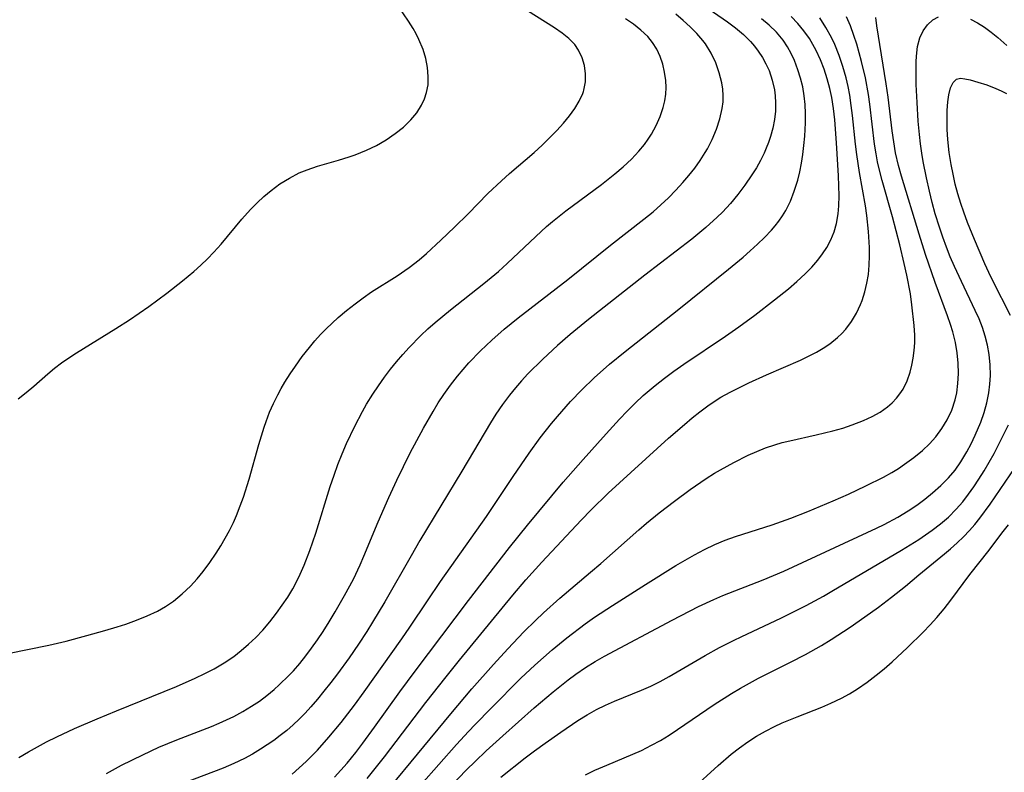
# Model space of a CAD drawing. Header units: inches. Extents: x 1073367 to 1082519, y 1569854 to 1574957.
# Tile 531 of 565: x 1080062 to 1080227, y 1573730 to 1573856. Entities that reach past the tile are written whole.
import ezdxf

# ---------------------------------------------------------------- set-up
doc = ezdxf.new("R2010")
doc.units = ezdxf.units.IN
doc.header["$MEASUREMENT"] = 0
doc.layers.add('CGG_CurvaNivelLidar_v1', color=7, linetype='Continuous', lineweight=30, true_color=0x008008)

msp = doc.modelspace()

# ---------------------------------------------------------------- linework, layer by layer
at = {"layer": 'CGG_CurvaNivelLidar_v1'}
for points in [[(1080056.9275, 1573749.1977, 77.5), (1080067.1873, 1573751.2484, 77.5), (1080070.0918, 1573751.9388, 77.5), (1080073.5591, 1573752.855, 77.5), (1080076.5519, 1573753.7096, 77.5), (1080078.6014, 1573754.3345, 77.5), (1080080.0444, 1573754.805, 77.5), (1080081.8695, 1573755.4504, 77.5), (1080083.6527, 1573756.1651, 77.5), (1080085.3744, 1573756.9826, 77.5), (1080086.7419, 1573757.7656, 77.5), (1080088.043, 1573758.6488, 77.5), (1080089.5118, 1573759.8424, 77.5), (1080090.8879, 1573761.1554, 77.5), (1080092.0039, 1573762.3605, 77.5), (1080093.0606, 1573763.6277, 77.5), (1080094.1765, 1573765.1168, 77.5), (1080095.2238, 1573766.6637, 77.5), (1080096.0072, 1573767.9229, 77.5), (1080096.7502, 1573769.2088, 77.5), (1080097.4509, 1573770.52, 77.5), (1080098.1047, 1573771.8564, 77.5), (1080098.6262, 1573773.029, 77.5), (1080099.2576, 1573774.6157, 77.5), (1080099.7878, 1573776.1003, 77.5), (1080100.7422, 1573779.1138, 77.5), (1080102.3636, 1573784.9148, 77.5), (1080103.2575, 1573787.8302, 77.5), (1080103.5901, 1573788.798, 77.5), (1080104.1719, 1573790.3166, 77.5), (1080104.8197, 1573791.8055, 77.5), (1080105.5345, 1573793.2616, 77.5), (1080106.1208, 1573794.3385, 77.5), (1080106.7426, 1573795.3959, 77.5), (1080107.599, 1573796.7481, 77.5), (1080108.4971, 1573798.0744, 77.5), (1080109.6389, 1573799.6571, 77.5), (1080110.8406, 1573801.1937, 77.5), (1080111.7686, 1573802.2854, 77.5), (1080112.732, 1573803.346, 77.5), (1080113.6846, 1573804.3337, 77.5), (1080114.6662, 1573805.2917, 77.5), (1080115.6784, 1573806.2165, 77.5), (1080117.0762, 1573807.3946, 77.5), (1080118.5152, 1573808.5226, 77.5), (1080119.8763, 1573809.5341, 77.5), (1080121.2649, 1573810.5045, 77.5), (1080125.5474, 1573813.2342, 77.5), (1080127.5779, 1573814.6174, 77.5), (1080129.2236, 1573815.8967, 77.5), (1080130.4727, 1573816.9638, 77.5), (1080132.9065, 1573819.199, 77.5), (1080135.1902, 1573821.3871, 77.5), (1080137.4464, 1573823.6191, 77.5), (1080140.7862, 1573827.0102, 77.5), (1080143.0347, 1573829.1646, 77.5), (1080144.3967, 1573830.3629, 77.5), (1080148.5413, 1573833.8869, 77.5), (1080149.8707, 1573835.1119, 77.5), (1080151.1162, 1573836.3335, 77.5), (1080152.3113, 1573837.5783, 77.5), (1080153.4457, 1573838.8405, 77.5), (1080154.4393, 1573840.0385, 77.5), (1080155.3353, 1573841.2542, 77.5), (1080156.0968, 1573842.4955, 77.5), (1080156.6776, 1573843.7712, 77.5), (1080156.7935, 1573844.114, 77.5), (1080156.8657, 1573844.3611, 77.5), (1080157.11, 1573845.7255, 77.5), (1080157.1284, 1573847.1051, 77.5), (1080156.9438, 1573848.4708, 77.5), (1080156.5648, 1573849.7921, 77.5), (1080155.987, 1573851.0361, 77.5), (1080155.3417, 1573851.9874, 77.5), (1080154.3598, 1573853.0134, 77.5), (1080153.2047, 1573853.9395, 77.5), (1080151.9301, 1573854.8111, 77.5), (1080145.9304, 1573858.5947, 77.5)], [(1080062.0042, 1573792.5725, 78), (1080063.3485, 1573793.6145, 78), (1080064.6347, 1573794.6985, 78), (1080067.011, 1573796.7812, 78), (1080068.1344, 1573797.7272, 78), (1080069.2924, 1573798.6239, 78), (1080070.5381, 1573799.4827, 78), (1080071.8201, 1573800.3031, 78), (1080078.4083, 1573804.3748, 78), (1080080.6798, 1573805.8327, 78), (1080083.9444, 1573808.068, 78), (1080086.9323, 1573810.2758, 78), (1080089.5632, 1573812.3572, 78), (1080091.4713, 1573813.9466, 78), (1080092.6241, 1573814.9844, 78), (1080093.7398, 1573816.0619, 78), (1080094.8166, 1573817.178, 78), (1080096.0427, 1573818.5478, 78), (1080099.5024, 1573822.707, 78), (1080100.9658, 1573824.3346, 78), (1080102.0691, 1573825.4494, 78), (1080103.2175, 1573826.5126, 78), (1080104.4141, 1573827.5144, 78), (1080105.9181, 1573828.6202, 78), (1080107.4948, 1573829.6102, 78), (1080109.1448, 1573830.4669, 78), (1080110.4488, 1573831.0166, 78), (1080112.182, 1573831.6098, 78), (1080115.737, 1573832.6198, 78), (1080117.5128, 1573833.1512, 78), (1080118.5164, 1573833.4935, 78), (1080120.4212, 1573834.2637, 78), (1080122.1063, 1573835.0965, 78), (1080123.7189, 1573836.0345, 78), (1080125.2456, 1573837.0667, 78), (1080126.6339, 1573838.1676, 78), (1080127.8796, 1573839.3709, 78), (1080128.858, 1573840.5736, 78), (1080129.6662, 1573841.8598, 78), (1080130.152, 1573842.8808, 78), (1080130.5074, 1573843.9414, 78), (1080130.7401, 1573845.2683, 78), (1080130.7831, 1573846.6365, 78), (1080130.6467, 1573848.1515, 78), (1080130.3451, 1573849.6762, 78), (1080129.8941, 1573851.1929, 78), (1080129.212, 1573852.8691, 78), (1080128.7531, 1573853.7782, 78), (1080128.2337, 1573854.7016, 78), (1080127.4632, 1573855.944, 78), (1080125.776, 1573858.3945, 78)], [(1080176.2644, 1573859.0643, 76), (1080180.9322, 1573855.8061, 76), (1080182.3114, 1573854.7824, 76), (1080183.6156, 1573853.7036, 76), (1080184.8089, 1573852.5386, 76), (1080185.4898, 1573851.7444, 76), (1080186.1146, 1573850.909, 76), (1080186.794, 1573849.8606, 76), (1080187.3948, 1573848.7681, 76), (1080187.9101, 1573847.6358, 76), (1080188.4597, 1573846.0427, 76), (1080188.8304, 1573844.4002, 76), (1080188.9608, 1573843.3989, 76), (1080189.0194, 1573842.2394, 76), (1080188.9691, 1573840.8272, 76), (1080188.8015, 1573839.4121, 76), (1080188.5276, 1573838.0019, 76), (1080188.1526, 1573836.6043, 76), (1080187.8174, 1573835.601, 76), (1080187.4328, 1573834.6101, 76), (1080187.0764, 1573833.795, 76), (1080186.4602, 1573832.5465, 76), (1080185.78, 1573831.3229, 76), (1080185.0453, 1573830.1238, 76), (1080183.8748, 1573828.4018, 76), (1080182.6863, 1573826.8381, 76), (1080181.4208, 1573825.3315, 76), (1080180.08, 1573823.8886, 76), (1080179.2195, 1573823.0394, 76), (1080177.3351, 1573821.3361, 76), (1080174.9552, 1573819.3747, 76), (1080167.0835, 1573813.3468, 76), (1080157.6395, 1573805.8954, 76), (1080154.557, 1573803.3787, 76), (1080152.4364, 1573801.5346, 76), (1080149.9685, 1573799.2454, 76), (1080147.4869, 1573796.7533, 76), (1080146.4305, 1573795.6121, 76), (1080145.3926, 1573794.4243, 76), (1080144.3968, 1573793.2031, 76), (1080143.2242, 1573791.6326, 76), (1080142.1211, 1573790.0108, 76), (1080141.1879, 1573788.5243, 76), (1080136.4209, 1573780.4172, 76), (1080129.3675, 1573768.8037, 76), (1080127.8864, 1573766.263, 76), (1080123.4689, 1573758.5138, 76), (1080121.4502, 1573755.1308, 76), (1080120.4706, 1573753.5659, 76), (1080119.0558, 1573751.4126, 76), (1080117.5006, 1573749.1584, 76), (1080115.5364, 1573746.4452, 76), (1080114.4271, 1573744.9691, 76), (1080113.2932, 1573743.5155, 76), (1080112.2028, 1573742.1849, 76), (1080111.0778, 1573740.8883, 76), (1080110.1233, 1573739.8535, 76), (1080109.138, 1573738.8515, 76), (1080108.1173, 1573737.8883, 76), (1080107.0522, 1573736.9652, 76), (1080105.9505, 1573736.0853, 76), (1080104.8728, 1573735.2867, 76), (1080103.7685, 1573734.5233, 76), (1080102.6395, 1573733.7946, 76), (1080101.3086, 1573732.9987, 76), (1080099.9472, 1573732.2527, 76), (1080098.1724, 1573731.3831, 76), (1080096.3684, 1573730.6084, 76), (1080089.9028, 1573728.1567, 76)], [(1080076.8389, 1573729.7547, 76.5), (1080079.3364, 1573731.1063, 76.5), (1080082.9207, 1573732.8779, 76.5), (1080085.6201, 1573734.1269, 76.5), (1080088.602, 1573735.3958, 76.5), (1080094.4104, 1573737.6331, 76.5), (1080095.6939, 1573738.1555, 76.5), (1080096.9598, 1573738.7073, 76.5), (1080098.2015, 1573739.3012, 76.5), (1080099.7078, 1573740.1156, 76.5), (1080101.1673, 1573741.0072, 76.5), (1080102.4672, 1573741.889, 76.5), (1080103.7265, 1573742.8271, 76.5), (1080104.9421, 1573743.8211, 76.5), (1080105.7978, 1573744.5808, 76.5), (1080107.4137, 1573746.156, 76.5), (1080108.1741, 1573746.9685, 76.5), (1080109.2298, 1573748.1887, 76.5), (1080110.2398, 1573749.4519, 76.5), (1080111.2125, 1573750.7488, 76.5), (1080112.1931, 1573752.1313, 76.5), (1080113.1372, 1573753.5418, 76.5), (1080114.1674, 1573755.1811, 76.5), (1080115.1636, 1573756.844, 76.5), (1080116.7329, 1573759.5726, 76.5), (1080118.2145, 1573762.3483, 76.5), (1080119.3651, 1573764.7608, 76.5), (1080119.9767, 1573766.159, 76.5), (1080122.3932, 1573771.9427, 76.5), (1080124.1856, 1573776.0543, 76.5), (1080125.5081, 1573778.9276, 76.5), (1080127.7698, 1573783.5114, 76.5), (1080129.9861, 1573787.675, 76.5), (1080131.573, 1573790.4458, 76.5), (1080132.4524, 1573791.885, 76.5), (1080133.3717, 1573793.2958, 76.5), (1080134.4868, 1573794.8676, 76.5), (1080135.668, 1573796.3897, 76.5), (1080136.6164, 1573797.5205, 76.5), (1080137.5984, 1573798.6237, 76.5), (1080139.5185, 1573800.6254, 76.5), (1080141.4112, 1573802.4325, 76.5), (1080143.5201, 1573804.2795, 76.5), (1080145.8245, 1573806.1515, 76.5), (1080154.1711, 1573812.6042, 76.5), (1080161.3265, 1573818.3424, 76.5), (1080166.9355, 1573822.6884, 76.5), (1080168.4568, 1573823.9444, 76.5), (1080169.7702, 1573825.11, 76.5), (1080171.0429, 1573826.3183, 76.5), (1080172.2735, 1573827.5662, 76.5), (1080173.4569, 1573828.8535, 76.5), (1080174.4835, 1573830.0576, 76.5), (1080175.4581, 1573831.295, 76.5), (1080176.3718, 1573832.5667, 76.5), (1080177.2111, 1573833.8755, 76.5), (1080177.5954, 1573834.5404, 76.5), (1080178.3878, 1573836.0896, 76.5), (1080179.1108, 1573837.8034, 76.5), (1080179.6825, 1573839.5431, 76.5), (1080180.0756, 1573841.2961, 76.5), (1080180.2116, 1573842.3923, 76.5), (1080180.2464, 1573843.4864, 76.5), (1080180.1738, 1573844.5371, 76.5), (1080180.009, 1573845.5823, 76.5), (1080179.5736, 1573847.2852, 76.5), (1080178.9614, 1573848.953, 76.5), (1080178.1871, 1573850.565, 76.5), (1080177.2323, 1573852.1213, 76.5), (1080176.8316, 1573852.6717, 76.5), (1080175.8204, 1573853.8639, 76.5), (1080174.7019, 1573854.9853, 76.5), (1080173.5085, 1573856.0576, 76.5), (1080172.2667, 1573857.0989, 76.5)], [(1080115.0706, 1573729.1084, 75), (1080117.1588, 1573731.4668, 75), (1080118.6444, 1573733.2614, 75), (1080119.8311, 1573734.7974, 75), (1080121.7788, 1573737.4818, 75), (1080125.9949, 1573743.4127, 75), (1080128.5605, 1573746.8892, 75), (1080137.5492, 1573758.7671, 75), (1080144.3879, 1573767.6354, 75), (1080147.4289, 1573771.4027, 75), (1080153.4069, 1573778.6255, 75), (1080156.7385, 1573782.3981, 75), (1080160.5981, 1573786.7008, 75), (1080162.8468, 1573789.1569, 75), (1080164.1433, 1573790.5204, 75), (1080165.4678, 1573791.853, 75), (1080166.8314, 1573793.143, 75), (1080168.7999, 1573794.8345, 75), (1080170.357, 1573796.052, 75), (1080171.9531, 1573797.2249, 75), (1080173.6211, 1573798.3955, 75), (1080180.617, 1573803.0771, 75), (1080182.8722, 1573804.6643, 75), (1080185.5188, 1573806.6281, 75), (1080188.852, 1573809.2077, 75), (1080191.1512, 1573811.0463, 75), (1080192.5961, 1573812.2858, 75), (1080193.9792, 1573813.5671, 75), (1080195.0834, 1573814.6853, 75), (1080196.1087, 1573815.8505, 75), (1080196.895, 1573816.8827, 75), (1080197.5929, 1573817.9633, 75), (1080198.2636, 1573819.2524, 75), (1080198.8027, 1573820.599, 75), (1080199.2066, 1573821.9946, 75), (1080199.4939, 1573823.6144, 75), (1080199.6135, 1573824.9766, 75), (1080199.6594, 1573826.6203, 75), (1080199.6332, 1573828.288, 75), (1080199.5597, 1573829.9734, 75), (1080199.2112, 1573835.5383, 75), (1080198.9233, 1573839.3649, 75), (1080198.7146, 1573841.2636, 75), (1080198.425, 1573843.1426, 75), (1080198.1104, 1573844.6349, 75), (1080197.6684, 1573846.2741, 75), (1080197.1382, 1573847.8819, 75), (1080196.5233, 1573849.453, 75), (1080195.8207, 1573850.9791, 75), (1080195.2714, 1573852.0148, 75), (1080194.6679, 1573853.0173, 75), (1080193.7502, 1573854.3214, 75), (1080192.734, 1573855.5568, 75), (1080191.6317, 1573856.7251, 75)], [(1080062.1069, 1573732.409, 77), (1080063.7484, 1573733.3884, 77), (1080065.2437, 1573734.2315, 77), (1080066.7614, 1573735.0372, 77), (1080068.4883, 1573735.8933, 77), (1080071.4857, 1573737.2848, 77), (1080075.2727, 1573738.9277, 77), (1080078.4809, 1573740.2595, 77), (1080088.5578, 1573744.3258, 77), (1080091.6929, 1573745.7046, 77), (1080093.3047, 1573746.4786, 77), (1080094.8813, 1573747.3057, 77), (1080096.5543, 1573748.2922, 77), (1080098.1566, 1573749.3763, 77), (1080099.4297, 1573750.3632, 77), (1080100.6503, 1573751.4148, 77), (1080101.8719, 1573752.5689, 77), (1080103.0358, 1573753.7823, 77), (1080104.2262, 1573755.1691, 77), (1080105.3506, 1573756.6142, 77), (1080106.3075, 1573757.9461, 77), (1080107.2139, 1573759.3138, 77), (1080108.06, 1573760.7202, 77), (1080109.0929, 1573762.6844, 77), (1080109.9908, 1573764.6721, 77), (1080110.9444, 1573767.1422, 77), (1080111.9277, 1573770.0352, 77), (1080114.3428, 1573777.8533, 77), (1080114.983, 1573779.7673, 77), (1080115.6286, 1573781.565, 77), (1080116.3241, 1573783.3414, 77), (1080117.0715, 1573785.0663, 77), (1080118.4692, 1573787.9781, 77), (1080119.7613, 1573790.444, 77), (1080120.4441, 1573791.6557, 77), (1080121.4717, 1573793.3481, 77), (1080122.4213, 1573794.7847, 77), (1080123.4183, 1573796.1889, 77), (1080124.4591, 1573797.5613, 77), (1080125.465, 1573798.8076, 77), (1080126.505, 1573800.0256, 77), (1080127.5781, 1573801.2145, 77), (1080129.5157, 1573803.1927, 77), (1080130.715, 1573804.3084, 77), (1080131.948, 1573805.3901, 77), (1080134.485, 1573807.4794, 77), (1080140.1134, 1573811.9056, 77), (1080142.5666, 1573813.9596, 77), (1080144.0185, 1573815.2737, 77), (1080148.7958, 1573819.8342, 77), (1080150.6062, 1573821.4724, 77), (1080151.6083, 1573822.3233, 77), (1080153.8317, 1573824.0899, 77), (1080159.84, 1573828.5399, 77), (1080162.0604, 1573830.2951, 77), (1080163.48, 1573831.5116, 77), (1080164.8319, 1573832.7807, 77), (1080166.0897, 1573834.1183, 77), (1080167.0193, 1573835.2627, 77), (1080167.6288, 1573836.1103, 77), (1080168.1913, 1573836.9823, 77), (1080168.9928, 1573838.4348, 77), (1080169.6581, 1573839.9327, 77), (1080170.1729, 1573841.4639, 77), (1080170.4319, 1573842.5577, 77), (1080170.592, 1573843.6594, 77), (1080170.6437, 1573844.8252, 77), (1080170.5882, 1573845.9894, 77), (1080170.4026, 1573847.3568, 77), (1080170.0936, 1573848.6978, 77), (1080169.6594, 1573849.9957, 77), (1080169.0905, 1573851.232, 77), (1080168.3909, 1573852.3575, 77), (1080167.5825, 1573853.3427, 77), (1080166.4205, 1573854.4445, 77), (1080165.1744, 1573855.4077, 77), (1080163.8324, 1573856.3031, 77)], [(1080107.9826, 1573729.6463, 75.5), (1080109.1509, 1573730.6625, 75.5), (1080110.2814, 1573731.7225, 75.5), (1080112.1962, 1573733.6622, 75.5), (1080114.1206, 1573735.802, 75.5), (1080116.1978, 1573738.3128, 75.5), (1080118.4145, 1573741.1991, 75.5), (1080120.0451, 1573743.4377, 75.5), (1080126.3523, 1573752.3026, 75.5), (1080127.6965, 1573754.255, 75.5), (1080130.6328, 1573758.6674, 75.5), (1080132.8372, 1573761.9126, 75.5), (1080140.5472, 1573772.8447, 75.5), (1080144.9987, 1573779.5228, 75.5), (1080147.6955, 1573783.4656, 75.5), (1080149.5537, 1573786.0121, 75.5), (1080151.4443, 1573788.4272, 75.5), (1080152.4211, 1573789.6089, 75.5), (1080154.6345, 1573792.12, 75.5), (1080156.4968, 1573794.0635, 75.5), (1080158.6028, 1573796.0948, 75.5), (1080161.1659, 1573798.3838, 75.5), (1080163.7782, 1573800.5398, 75.5), (1080169.5986, 1573805.0753, 75.5), (1080172.8079, 1573807.6192, 75.5), (1080181.1235, 1573814.3357, 75.5), (1080183.5716, 1573816.3591, 75.5), (1080184.7653, 1573817.3918, 75.5), (1080185.9944, 1573818.5121, 75.5), (1080187.1755, 1573819.664, 75.5), (1080188.2945, 1573820.8542, 75.5), (1080188.9376, 1573821.6019, 75.5), (1080189.5446, 1573822.3712, 75.5), (1080190.1686, 1573823.2564, 75.5), (1080190.7314, 1573824.1766, 75.5), (1080191.5082, 1573825.7499, 75.5), (1080192.1475, 1573827.3981, 75.5), (1080192.7159, 1573829.2345, 75.5), (1080193.058, 1573830.6532, 75.5), (1080193.3369, 1573832.096, 75.5), (1080193.5651, 1573833.5561, 75.5), (1080193.7568, 1573835.0809, 75.5), (1080193.9028, 1573836.6128, 75.5), (1080194.0247, 1573838.9014, 75.5), (1080194.0321, 1573840.4188, 75.5), (1080193.9681, 1573841.9267, 75.5), (1080193.8155, 1573843.4195, 75.5), (1080193.5571, 1573844.9016, 75.5), (1080193.2013, 1573846.3583, 75.5), (1080192.7574, 1573847.7847, 75.5), (1080192.1728, 1573849.3059, 75.5), (1080191.6225, 1573850.4925, 75.5), (1080190.9954, 1573851.6326, 75.5), (1080190.282, 1573852.7156, 75.5), (1080189.1371, 1573854.104, 75.5), (1080187.9229, 1573855.2768, 75.5), (1080186.6231, 1573856.3234, 75.5)], [(1080120.5552, 1573728.8745, 74.5), (1080123.463, 1573732.5056, 74.5), (1080130.3822, 1573741.638, 74.5), (1080133.7946, 1573745.974, 74.5), (1080136.0162, 1573748.7259, 74.5), (1080144.9798, 1573759.6442, 74.5), (1080147.1555, 1573762.2253, 74.5), (1080149.7986, 1573765.1886, 74.5), (1080156.4011, 1573772.235, 74.5), (1080158.0639, 1573773.9541, 74.5), (1080160.9565, 1573776.7335, 74.5), (1080171.0746, 1573785.9776, 74.5), (1080173.7115, 1573788.2905, 74.5), (1080175.0013, 1573789.3691, 74.5), (1080176.3136, 1573790.4131, 74.5), (1080177.6568, 1573791.4101, 74.5), (1080179.041, 1573792.3447, 74.5), (1080179.8385, 1573792.8352, 74.5), (1080181.3676, 1573793.6926, 74.5), (1080182.9349, 1573794.491, 74.5), (1080184.5278, 1573795.2501, 74.5), (1080187.481, 1573796.5936, 74.5), (1080193.1739, 1573799.0759, 74.5), (1080194.6485, 1573799.7821, 74.5), (1080195.8393, 1573800.4051, 74.5), (1080196.9892, 1573801.0719, 74.5), (1080198.0855, 1573801.7956, 74.5), (1080199.4018, 1573802.8387, 74.5), (1080200.128, 1573803.5331, 74.5), (1080200.7989, 1573804.2762, 74.5), (1080201.7484, 1573805.5508, 74.5), (1080202.5601, 1573806.9228, 74.5), (1080203.2351, 1573808.376, 74.5), (1080203.5019, 1573809.0774, 74.5), (1080203.9508, 1573810.4986, 74.5), (1080204.3026, 1573811.9594, 74.5), (1080204.5577, 1573813.4508, 74.5), (1080204.7163, 1573815.0084, 74.5), (1080204.7743, 1573816.5826, 74.5), (1080204.7498, 1573817.9426, 74.5), (1080204.5781, 1573820.652, 74.5), (1080204.29, 1573823.3454, 74.5), (1080204.055, 1573824.9262, 74.5), (1080203.0776, 1573830.5546, 74.5), (1080202.6162, 1573833.5859, 74.5), (1080202.4094, 1573835.2918, 74.5), (1080201.9109, 1573840.0765, 74.5), (1080201.6991, 1573841.8078, 74.5), (1080201.4357, 1573843.5282, 74.5), (1080201.1555, 1573844.9772, 74.5), (1080200.8217, 1573846.4124, 74.5), (1080200.2895, 1573848.3154, 74.5), (1080199.6625, 1573850.18, 74.5), (1080198.9357, 1573851.9944, 74.5), (1080198.3697, 1573853.2075, 74.5), (1080197.4482, 1573854.8866, 74.5), (1080196.4351, 1573856.4739, 74.5)], [(1080124.4444, 1573727.5121, 74), (1080128.9867, 1573732.964, 74), (1080134.542, 1573739.7637, 74), (1080138.0819, 1573743.9241, 74), (1080141.726, 1573748.0185, 74), (1080144.1301, 1573750.635, 74), (1080146.8189, 1573753.4779, 74), (1080148.7347, 1573755.4153, 74), (1080150.0725, 1573756.6909, 74), (1080152.8309, 1573759.1547, 74), (1080157.9827, 1573763.4807, 74), (1080159.6885, 1573764.9566, 74), (1080166.0911, 1573770.6311, 74), (1080167.354, 1573771.7083, 74), (1080169.4664, 1573773.4361, 74), (1080172.0537, 1573775.4281, 74), (1080174.6861, 1573777.3524, 74), (1080177.3905, 1573779.2138, 74), (1080178.7736, 1573780.0895, 74), (1080179.7803, 1573780.6846, 74), (1080181.9961, 1573781.9061, 74), (1080184.4301, 1573783.1211, 74), (1080185.8654, 1573783.758, 74), (1080187.3247, 1573784.3366, 74), (1080188.8957, 1573784.8748, 74), (1080190.1302, 1573785.2344, 74), (1080191.3787, 1573785.5534, 74), (1080195.8113, 1573786.5236, 74), (1080198.6203, 1573787.1988, 74), (1080200.2604, 1573787.6753, 74), (1080201.8655, 1573788.2134, 74), (1080203.7611, 1573788.9555, 74), (1080205.1871, 1573789.6165, 74), (1080206.5323, 1573790.3651, 74), (1080207.7699, 1573791.2258, 74), (1080208.5586, 1573791.9113, 74), (1080209.2735, 1573792.6632, 74), (1080209.8654, 1573793.4173, 74), (1080210.3844, 1573794.2231, 74), (1080211.0516, 1573795.5871, 74), (1080211.5635, 1573797.0431, 74), (1080211.8673, 1573798.2031, 74), (1080212.0972, 1573799.3945, 74), (1080212.2572, 1573800.6679, 74), (1080212.3386, 1573801.9617, 74), (1080212.3436, 1573803.2694, 74), (1080212.2516, 1573804.9008, 74), (1080211.8683, 1573808.3594, 74), (1080211.602, 1573810.1818, 74), (1080211.0105, 1573813.3456, 74), (1080210.5856, 1573815.2841, 74), (1080209.8432, 1573818.4233, 74), (1080208.6187, 1573823.1021, 74), (1080206.8638, 1573829.1944, 74), (1080206.4149, 1573830.9566, 74), (1080206.1144, 1573832.3129, 74), (1080205.8559, 1573833.6771, 74), (1080205.6035, 1573835.3094, 74), (1080204.8184, 1573841.9799, 74), (1080204.5907, 1573843.6066, 74), (1080204.0814, 1573846.4116, 74), (1080203.438, 1573849.1865, 74), (1080202.6119, 1573852.0846, 74), (1080202.1457, 1573853.4956, 74), (1080201.5481, 1573855.1209, 74), (1080200.906, 1573856.681, 74)], [(1080129.5683, 1573727.8729, 73.5), (1080135.5189, 1573734.59, 73.5), (1080137.5101, 1573736.7894, 73.5), (1080138.6266, 1573737.9785, 73.5), (1080141.2998, 1573740.7087, 73.5), (1080146.3085, 1573745.6951, 73.5), (1080148.6376, 1573747.912, 73.5), (1080150.0722, 1573749.2028, 73.5), (1080151.5342, 1573750.4625, 73.5), (1080154.0075, 1573752.4855, 73.5), (1080157.1037, 1573754.8516, 73.5), (1080158.6313, 1573755.9383, 73.5), (1080161.6409, 1573757.937, 73.5), (1080167.1818, 1573761.4586, 73.5), (1080172.3068, 1573764.6108, 73.5), (1080175.4324, 1573766.4318, 73.5), (1080177.1135, 1573767.3253, 73.5), (1080178.8283, 1573768.1431, 73.5), (1080180.5395, 1573768.85, 73.5), (1080182.2836, 1573769.4816, 73.5), (1080188.4182, 1573771.4564, 73.5), (1080191.5619, 1573772.5808, 73.5), (1080194.4134, 1573773.6923, 73.5), (1080198.6689, 1573775.4879, 73.5), (1080201.2262, 1573776.612, 73.5), (1080204.1404, 1573777.964, 73.5), (1080207.0873, 1573779.4454, 73.5), (1080208.518, 1573780.2464, 73.5), (1080209.5946, 1573780.905, 73.5), (1080210.6445, 1573781.5966, 73.5), (1080212.1923, 1573782.7137, 73.5), (1080213.6525, 1573783.916, 73.5), (1080214.7973, 1573785.0112, 73.5), (1080215.8474, 1573786.1804, 73.5), (1080216.8938, 1573787.5768, 73.5), (1080217.7863, 1573789.0614, 73.5), (1080218.5339, 1573790.6996, 73.5), (1080219.0975, 1573792.4088, 73.5), (1080219.3725, 1573793.5956, 73.5), (1080219.5881, 1573795.1349, 73.5), (1080219.6723, 1573796.8468, 73.5), (1080219.6209, 1573798.5747, 73.5), (1080219.447, 1573800.3065, 73.5), (1080219.1536, 1573802.0315, 73.5), (1080218.7051, 1573803.8425, 73.5), (1080218.3241, 1573805.068, 73.5), (1080217.8344, 1573806.4729, 73.5), (1080215.7406, 1573812.101, 73.5), (1080214.1627, 1573816.81, 73.5), (1080213.0979, 1573820.1993, 73.5), (1080210.1383, 1573829.9306, 73.5), (1080209.6424, 1573831.7057, 73.5), (1080209.1369, 1573833.8488, 73.5), (1080208.8071, 1573835.6861, 73.5), (1080208.5448, 1573837.5402, 73.5), (1080207.8875, 1573843.1564, 73.5), (1080207.5742, 1573845.425, 73.5), (1080205.9638, 1573855.1688, 73.5), (1080205.7937, 1573856.5546, 73.5)], [(1080134.4444, 1573727.4902, 73), (1080137.2104, 1573730.3654, 73), (1080138.6282, 1573731.7644, 73), (1080140.5034, 1573733.5319, 73), (1080143.2812, 1573736.0707, 73), (1080148.5316, 1573740.7598, 73), (1080151.7312, 1573743.4514, 73), (1080154.242, 1573745.4286, 73), (1080155.5254, 1573746.3744, 73), (1080157.1347, 1573747.486, 73), (1080158.7857, 1573748.5284, 73), (1080160.3194, 1573749.4059, 73), (1080171.6474, 1573755.4427, 73), (1080176.0999, 1573757.726, 73), (1080178.6632, 1573758.9254, 73), (1080180.1693, 1573759.5747, 73), (1080186.907, 1573762.2317, 73), (1080190.3641, 1573763.6939, 73), (1080205.9308, 1573770.8846, 73), (1080207.2251, 1573771.5189, 73), (1080209.4959, 1573772.735, 73), (1080211.263, 1573773.8016, 73), (1080212.6642, 1573774.7424, 73), (1080214.0201, 1573775.7387, 73), (1080215.328, 1573776.7866, 73), (1080216.7163, 1573778.0159, 73), (1080218.0093, 1573779.3311, 73), (1080219.0885, 1573780.6293, 73), (1080220.0709, 1573782.0056, 73), (1080221.0893, 1573783.667, 73), (1080221.8224, 1573785.046, 73), (1080222.4905, 1573786.4593, 73), (1080223.396, 1573788.6696, 73), (1080223.9592, 1573790.2858, 73), (1080224.4284, 1573791.9202, 73), (1080224.7734, 1573793.5745, 73), (1080224.9508, 1573795.04, 73), (1080225.0203, 1573796.516, 73), (1080224.9774, 1573798.2754, 73), (1080224.805, 1573800.0297, 73), (1080224.5409, 1573801.5757, 73), (1080224.1642, 1573803.1016, 73), (1080223.6852, 1573804.5588, 73), (1080223.1181, 1573805.9967, 73), (1080222.4896, 1573807.4226, 73), (1080220.155, 1573812.2757, 73), (1080218.9898, 1573814.7909, 73), (1080218.3018, 1573816.4042, 73), (1080217.6541, 1573818.0361, 73), (1080217.046, 1573819.6848, 73), (1080216.4791, 1573821.3495, 73), (1080215.7809, 1573823.6286, 73), (1080215.2664, 1573825.5062, 73), (1080214.7975, 1573827.3975, 73), (1080214.3013, 1573829.6206, 73), (1080213.7457, 1573832.3997, 73), (1080213.5103, 1573833.7976, 73), (1080213.2959, 1573835.3544, 73), (1080213.1233, 1573836.9179, 73), (1080212.9303, 1573839.1661, 73), (1080212.734, 1573842.3007, 73), (1080212.6031, 1573845.2793, 73), (1080212.5653, 1573846.6828, 73), (1080212.5705, 1573849.0823, 73), (1080212.6228, 1573850.0806, 73), (1080212.8236, 1573851.6567, 73), (1080213.2111, 1573853.1118, 73), (1080213.7627, 1573854.2947, 73), (1080214.4941, 1573855.3117, 73), (1080215.3913, 1573856.1244, 73), (1080216.3211, 1573856.6434, 73)], [(1080221.6795, 1573856.2678, 73), (1080222.8582, 1573855.6616, 73), (1080224.0233, 1573854.9306, 73), (1080225.1694, 1573854.0993, 73), (1080226.2909, 1573853.1864, 73), (1080227.7576, 1573851.8578, 73)], [(1080228.4113, 1573806.5383, 72.5), (1080225.4545, 1573812.3521, 72.5), (1080224.7659, 1573813.7748, 72.5), (1080224.1111, 1573815.2139, 72.5), (1080222.3431, 1573819.3162, 72.5), (1080221.1722, 1573822.1765, 72.5), (1080220.5532, 1573823.8617, 72.5), (1080220.07, 1573825.3217, 72.5), (1080219.5797, 1573826.9493, 72.5), (1080219.1378, 1573828.589, 72.5), (1080218.7534, 1573830.2387, 72.5), (1080218.4357, 1573831.8912, 72.5), (1080218.1322, 1573833.9092, 72.5), (1080217.9053, 1573836.0871, 72.5), (1080217.7981, 1573837.7696, 72.5), (1080217.7527, 1573839.4027, 72.5), (1080217.7742, 1573840.9623, 72.5), (1080217.8739, 1573842.4174, 72.5), (1080218.041, 1573843.5834, 72.5), (1080218.3439, 1573844.7373, 72.5), (1080218.7776, 1573845.6323, 72.5), (1080219.3593, 1573846.1859, 72.5), (1080219.9852, 1573846.3404, 72.5), (1080220.7341, 1573846.2736, 72.5), (1080221.608, 1573846.0741, 72.5), (1080222.9335, 1573845.7169, 72.5), (1080224.4061, 1573845.2535, 72.5), (1080225.9579, 1573844.6527, 72.5), (1080226.8356, 1573844.2443, 72.5), (1080227.7127, 1573843.7833, 72.5)], [(1080142.9419, 1573729.0925, 72.5), (1080147.0076, 1573732.338, 72.5), (1080148.5635, 1573733.5287, 72.5), (1080150.3498, 1573734.831, 72.5), (1080153.0151, 1573736.6847, 72.5), (1080155.8665, 1573738.6036, 72.5), (1080157.397, 1573739.5724, 72.5), (1080158.9637, 1573740.464, 72.5), (1080160.4817, 1573741.2072, 72.5), (1080161.9822, 1573741.8584, 72.5), (1080166.5485, 1573743.7046, 72.5), (1080168.1116, 1573744.4051, 72.5), (1080169.6613, 1573745.1876, 72.5), (1080171.1869, 1573746.0294, 72.5), (1080177.1933, 1573749.5503, 72.5), (1080179.5967, 1573750.8675, 72.5), (1080181.9284, 1573752.0416, 72.5), (1080183.376, 1573752.732, 72.5), (1080189.8967, 1573755.7753, 72.5), (1080194.1351, 1573757.9218, 72.5), (1080197.0264, 1573759.4841, 72.5), (1080198.4576, 1573760.2917, 72.5), (1080210.0914, 1573767.1657, 72.5), (1080213.0275, 1573769.0085, 72.5), (1080215.2604, 1573770.5306, 72.5), (1080216.6678, 1573771.5962, 72.5), (1080218.003, 1573772.7372, 72.5), (1080219.3091, 1573774.0458, 72.5), (1080220.3751, 1573775.2858, 72.5), (1080221.3768, 1573776.5881, 72.5), (1080222.2459, 1573777.8192, 72.5), (1080223.0785, 1573779.0825, 72.5), (1080223.9621, 1573780.5095, 72.5), (1080225.6269, 1573783.4317, 72.5), (1080226.7321, 1573785.5401, 72.5), (1080228.0547, 1573788.2122, 72.5)], [(1080157.1118, 1573729.5247, 72), (1080158.6874, 1573730.2744, 72), (1080160.7191, 1573731.153, 72), (1080165.0978, 1573732.9709, 72), (1080166.534, 1573733.6168, 72), (1080168.2264, 1573734.4602, 72), (1080169.6988, 1573735.2916, 72), (1080171.1409, 1573736.1821, 72), (1080172.5619, 1573737.1143, 72), (1080178.6982, 1573741.3177, 72), (1080181.6216, 1573743.1637, 72), (1080183.1165, 1573744.0399, 72), (1080186.1585, 1573745.7033, 72), (1080191.5345, 1573748.4039, 72), (1080194.0059, 1573749.695, 72), (1080196.6865, 1573751.216, 72), (1080198.3441, 1573752.2251, 72), (1080201.4846, 1573754.2853, 72), (1080203.9581, 1573755.9826, 72), (1080206.2795, 1573757.6498, 72), (1080208.4428, 1573759.2875, 72), (1080210.8009, 1573761.1816, 72), (1080213.0169, 1573763.0427, 72), (1080217.3189, 1573766.5534, 72), (1080218.3248, 1573767.4088, 72), (1080219.4265, 1573768.4013, 72), (1080220.4908, 1573769.4319, 72), (1080221.5101, 1573770.5059, 72), (1080222.3868, 1573771.516, 72), (1080223.2274, 1573772.5594, 72), (1080224.9699, 1573774.9216, 72), (1080229.152, 1573781.0747, 72)], [(1080174.9919, 1573727.0693, 71.5), (1080179.3711, 1573731.0815, 71.5), (1080181.5557, 1573732.9616, 71.5), (1080182.933, 1573734.029, 71.5), (1080184.3574, 1573735.0339, 71.5), (1080185.8248, 1573735.9762, 71.5), (1080187.3165, 1573736.8431, 71.5), (1080188.8477, 1573737.6391, 71.5), (1080190.0833, 1573738.2143, 71.5), (1080192.6045, 1573739.2641, 71.5), (1080196.7414, 1573740.8821, 71.5), (1080198.2805, 1573741.5302, 71.5), (1080200.0739, 1573742.3784, 71.5), (1080201.425, 1573743.1222, 71.5), (1080202.7394, 1573743.9343, 71.5), (1080204.3414, 1573745.0317, 71.5), (1080205.8948, 1573746.2072, 71.5), (1080207.2354, 1573747.3109, 71.5), (1080208.548, 1573748.4549, 71.5), (1080211.1398, 1573750.8448, 71.5), (1080213.7647, 1573753.4424, 71.5), (1080214.9239, 1573754.6505, 71.5), (1080216.0452, 1573755.8887, 71.5), (1080217.2451, 1573757.3309, 71.5), (1080218.3965, 1573758.8115, 71.5), (1080221.5781, 1573763.1074, 71.5), (1080224.7987, 1573767.1839, 71.5), (1080226.9571, 1573770.0473, 71.5), (1080228.0517, 1573771.4494, 71.5)]]:
    msp.add_polyline3d(points, dxfattribs=at)

doc.saveas('drawing.dxf')
